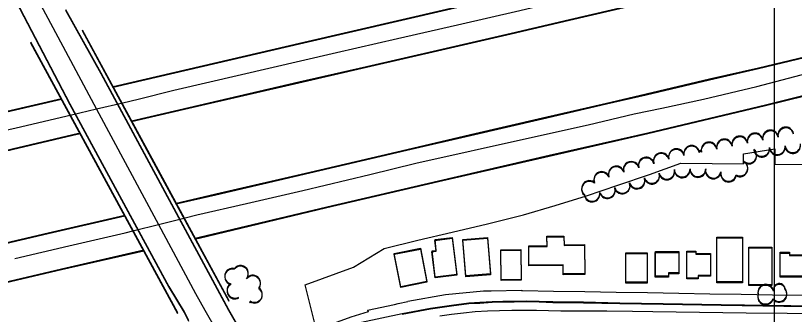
# Model space of a CAD drawing. Extents: x -25029 to 2274964, y -81170 to 687028.
# Drawn here: x 5981 to 6977, y -66702 to -66321 of the extents above; entities that cross this region are included whole.
import ezdxf

# ---------------------------------------------------------------- set-up
doc = ezdxf.new("R2010")
doc.units = 0
for name, color, linetype in [('81911BEA - RW_X_Fee_RW', 7, 'Continuous'), ('BLDG', 7, 'Continuous'), ('BRIDGE', 7, 'Continuous'), ('GE_X_CL_2000', 7, 'Continuous'), ('INTERSTATE', 7, 'Continuous'), ('ROAD', 7, 'Continuous'), ('TI_BORDER', 7, 'Continuous'), ('TREES', 7, 'Continuous')]:
    doc.layers.add(name, color=color, linetype=linetype)

msp = doc.modelspace()

# ---------------------------------------------------------------- linework, layer by layer
at = {"layer": '81911BEA - RW_X_Fee_RW'}
for p, q in [((6912.19, -66510.07), (6912.41, -66497.03)), ((6912.41, -66497.03), (6952.52, -66490.91)), ((6952.52, -66490.91), (6952.19, -66510.47)), ((6791.94, -66523.74), (6832.19, -66509.25)), ((6584.61, -66586.5), (6631.03, -66575.37)), ((6539.65, -66597.27), (6584.61, -66586.5)), ((6413.56, -66641.95), (6452.77, -66618.11)), ((6351.57, -66664.6), (6413.56, -66641.95)), ((6366.18, -66722.78), (6351.57, -66664.6)), ((6431.33, -66696.99), (6431.99, -66699.04))]:
    msp.add_line(p, q, dxfattribs=at)
for points in [[(6832.19, -66509.25), (6872.19, -66509.66), (6912.19, -66510.07)], [(6952.19, -66510.47), (6992.18, -66510.88), (7032.18, -66511.29)], [(6711.45, -66551.12), (6751.69, -66537.43), (6791.94, -66523.74)], [(6631.03, -66575.37), (6671.24, -66563.24), (6711.45, -66551.12)], [(6452.77, -66618.11), (6495.81, -66607.79), (6539.65, -66597.27)], [(6628.39, -66671.88), (6589.37, -66672.69), (6579.63, -66672.89), (6531.09, -66677.59), (6483.04, -66685.95)], [(6628.39, -66671.88), (6629.37, -66671.9), (6669.37, -66672.59), (6709.36, -66673.27), (6749.36, -66673.96), (6789.35, -66674.64), (6829.35, -66675.33), (6869.34, -66676.02), (6909.34, -66676.7), (6949.33, -66677.39), (6989.33, -66678.07), (7029.32, -66678.76), (7069.32, -66679.45), (7109.31, -66680.13)], [(6431.33, -66696.99), (6465.88, -66689.73), (6470.62, -66688.69), (6483.04, -66685.95)], [(6431.99, -66699.04), (6409.77, -66706.16), (6387.83, -66714.07), (6366.18, -66722.78)]]:
    msp.add_lwpolyline(points, dxfattribs=at)
at = {"layer": 'BLDG'}
for points in [[(6517.97, -66655.9), (6513.8, -66622.34), (6519.31, -66621.66), (6517.61, -66607.92), (6539.49, -66605.21), (6545.36, -66652.5)], [(6518, -66654.89), (6513.83, -66621.33), (6519.34, -66620.65), (6517.64, -66606.91), (6539.52, -66604.2), (6545.39, -66651.49)], [(6584.86, -66605.19), (6588.61, -66651.84), (6557.13, -66654.37), (6553.38, -66607.72)], [(6584.89, -66604.17), (6588.64, -66650.82), (6557.16, -66653.35), (6553.41, -66606.7)], [(6660.96, -66615.51), (6660.82, -66603.69), (6682.59, -66603.44), (6682.71, -66614.37), (6708.72, -66614.08), (6709.14, -66651.51), (6681.57, -66651.83), (6681.44, -66640.06), (6637.79, -66640.55), (6637.51, -66615.77)], [(6660.99, -66614.48), (6660.85, -66602.66), (6682.62, -66602.41), (6682.74, -66613.34), (6708.75, -66613.05), (6709.17, -66650.48), (6681.6, -66650.8), (6681.47, -66639.03), (6637.82, -66639.52), (6637.54, -66614.74)], [(6910.87, -66604.69), (6910.87, -66662.01), (6878.27, -66662.01), (6878.27, -66604.69)], [(6910.9, -66603.63), (6910.9, -66660.95), (6878.3, -66660.95), (6878.3, -66603.63)], [(6498.91, -66618.92), (6507.34, -66661.45), (6474.01, -66668.06), (6465.58, -66625.52)], [(6498.94, -66617.91), (6507.37, -66660.44), (6474.04, -66667.05), (6465.61, -66624.51)], [(6948.56, -66617.52), (6948.56, -66665.54), (6918.89, -66665.54), (6918.89, -66617.52)], [(6948.59, -66616.46), (6948.59, -66664.48), (6918.92, -66664.48), (6918.92, -66616.46)], [(6627.26, -66620.52), (6627.71, -66658.86), (6602.1, -66659.17), (6601.64, -66620.82)], [(6627.29, -66619.5), (6627.74, -66657.83), (6602.13, -66658.15), (6601.67, -66619.8)], [(6788.96, -66624.7), (6788.99, -66662.35), (6761.61, -66662.37), (6761.58, -66624.72)], [(6788.99, -66623.66), (6789.02, -66661.31), (6761.64, -66661.33), (6761.61, -66623.68)], [(6829.67, -66650.58), (6816.18, -66650.58), (6816.18, -66654.83), (6799.46, -66654.83), (6799.46, -66623.15), (6829.67, -66623.15)], [(6829.7, -66649.53), (6816.21, -66649.53), (6816.21, -66653.78), (6799.49, -66653.78), (6799.49, -66622.1), (6829.7, -66622.1)], [(6851.35, -66622.51), (6851.35, -66625.48), (6870, -66625.48), (6870, -66653.76), (6854.09, -66653.76), (6854.09, -66657.13), (6839.58, -66657.13), (6839.58, -66622.51)], [(6851.38, -66621.46), (6851.38, -66624.43), (6870.03, -66624.43), (6870.03, -66652.71), (6854.12, -66652.71), (6854.12, -66656.08), (6839.61, -66656.08), (6839.61, -66621.46)], [(6971.25, -66624), (6971.25, -66627.26), (6989.09, -66627.26), (6989.09, -66654.85), (6959.15, -66654.85), (6959.15, -66624)], [(6971.28, -66622.93), (6971.28, -66626.19), (6989.12, -66626.19), (6989.12, -66653.78), (6959.18, -66653.78), (6959.18, -66622.93)]]:
    msp.add_lwpolyline(points, close=True, dxfattribs=at)
at = {"layer": 'BRIDGE'}
for p, q in [((6188.85, -66700.62), (6000.63, -66354.61)), ((6188.81, -66701.59), (6000.63, -66355.56))]:
    msp.add_line(p, q, dxfattribs=at)
for points in [[(6066.37, -66338.72), (6163.32, -66517.56), (6253.96, -66684.65)], [(6066.38, -66339.68), (6163.3, -66518.53), (6253.92, -66685.63)]]:
    msp.add_lwpolyline(points, dxfattribs=at)
at = {"layer": 'GE_X_CL_2000'}
for points in [[(7001.88, -66225.47), (6977.09, -66231.93), (6952.26, -66238.18), (6927.36, -66244.2), (6902.42, -66250.01), (6877.42, -66255.6), (6811.08, -66270.76), (6779.11, -66278.43), (6774.7, -66279.44), (6773.85, -66279.64), (6707.42, -66294.86), (6626.1, -66314.23), (6546.45, -66332.9), (6469.64, -66350.32), (6391.78, -66367.95), (6183.57, -66416.28), (6138.08, -66427.9), (6118.53, -66432.44), (6084.83, -66440.27), (6052.7, -66447.73), (5981.87, -66464.24), (5922.17, -66477.64)], [(5975.27, -66236.05), (5994.93, -66272.73), (6019.61, -66318.43), (6041.59, -66359.8), (6084.83, -66440.27), (6163.96, -66587.5), (6211.39, -66675.76), (6223.1, -66696.89), (6254.69, -66751.9), (6264.02, -66767.23)], [(5980.09, -66630.87), (6049.06, -66614.99), (6121.24, -66598.09), (6132.93, -66595.2), (6163.96, -66587.5), (6198.12, -66579.03), (6213.02, -66575.34), (6276.53, -66560.92), (6348.58, -66543.91), (6434.18, -66523.66), (6493.07, -66509.17), (6638.35, -66476.7), (6713.36, -66460.19), (6772.42, -66446.3), (6807.61, -66438.73), (6860.91, -66427.33), (6929.47, -66411.16), (7018.55, -66387.69)], [(6523.7, -66704.39), (6538.8, -66702.21), (6553.94, -66700.27), (6569.1, -66698.58), (6584.72, -66697.82), (6600.35, -66697.29), (6615.99, -66696.98), (6631.63, -66696.89), (6647.27, -66697.03), (6662.9, -66697.39), (6678.53, -66697.98), (6698.15, -66697.92), (6717.78, -66697.94), (6737.39, -66698.05), (6770.25, -66698.41), (6796.17, -66698.84), (6915.47, -66700.34), (7020.36, -66701.42), (7153.23, -66705.6)]]:
    msp.add_lwpolyline(points, dxfattribs=at)
at = {"layer": 'INTERSTATE'}
for points in [[(7515.29, -66018.84), (7475.07, -66037.79), (7430.85, -66057.27), (7390.35, -66074.43), (7355.27, -66088.19), (7302.79, -66108.65), (7274.25, -66119.22), (7236.92, -66131.83), (7201.55, -66144.18), (7154.86, -66158.59), (7113.53, -66171.11), (7068, -66184.34), (7020.59, -66197.53), (6980.59, -66207.54), (6918.03, -66222.82), (6837.3, -66241.95), (6732.23, -66266.34), (6537.72, -66311.5), (6344.49, -66356.22), (6111.59, -66410.16), (6105.81, -66411.5)], [(7515.34, -66019.97), (7475.11, -66038.92), (7430.89, -66058.39), (7390.39, -66075.55), (7355.31, -66089.3), (7302.82, -66109.76), (7274.28, -66120.32), (7236.95, -66132.93), (7201.58, -66145.28), (7154.89, -66159.68), (7113.56, -66172.19), (7068.03, -66185.42), (7020.61, -66198.6), (6980.61, -66208.61), (6918.05, -66223.88), (6837.32, -66243), (6732.25, -66267.38), (6537.73, -66312.51), (6344.49, -66357.21), (6111.59, -66411.12), (6105.81, -66412.46)], [(6129.43, -66456.04), (6202.65, -66438.98), (6343.55, -66406.37), (6430.19, -66386.59), (6526.26, -66364.5), (6615.21, -66343.82), (6689.8, -66326.45), (6772.37, -66307.32), (6856.27, -66288.03), (6940.9, -66267.31), (7009.83, -66250.93), (7061.71, -66237.11), (7114.49, -66222.86), (7156.78, -66209.86), (7198.04, -66197.16), (7246.49, -66181.15), (7280.44, -66169.6), (7319.34, -66155.56), (7366, -66137.55), (7408.58, -66120.44), (7434.78, -66109.45), (7474.97, -66091.84), (7507.22, -66077.51), (7542.49, -66061.23)], [(6129.44, -66455.08), (6202.66, -66438.01), (6343.55, -66405.38), (6430.19, -66385.59), (6526.26, -66363.49), (6615.2, -66342.8), (6689.79, -66325.42), (6772.36, -66306.28), (6856.26, -66286.98), (6940.88, -66266.25), (7009.81, -66249.86), (7061.69, -66236.03), (7114.47, -66221.78), (7156.76, -66208.77), (7198.02, -66196.07), (7246.46, -66180.05), (7280.41, -66168.5), (7319.31, -66154.45), (7365.97, -66136.43), (7408.55, -66119.32), (7434.75, -66108.33), (7474.93, -66090.71), (7507.18, -66076.38), (7542.45, -66060.09)], [(7546.07, -66187.19), (7500.62, -66207.33), (7457.7, -66225.25), (7413.84, -66242.65), (7363.07, -66262.46), (7325.13, -66276.39), (7275.52, -66293.25), (7225.22, -66309.72), (7170.93, -66326.02), (7135.94, -66336.47), (7072.69, -66353.75), (7011.44, -66369.5), (6931.41, -66388.63), (6868.93, -66402.95), (6787.58, -66422.05), (6736.95, -66433.94), (6655.15, -66452.84), (6563.15, -66474.07), (6481.42, -66492.97), (6357.34, -66521.95), (6237.35, -66549.95), (6186.74, -66561.75)], [(7546.05, -66186.05), (7500.6, -66206.2), (7457.68, -66224.12), (7413.82, -66241.53), (7363.05, -66261.35), (7325.12, -66275.28), (7275.51, -66292.15), (7225.21, -66308.62), (7170.92, -66324.93), (7135.93, -66335.38), (7072.69, -66352.67), (7011.44, -66368.43), (6931.41, -66387.57), (6868.93, -66401.9), (6787.58, -66421.01), (6736.96, -66432.9), (6655.16, -66451.81), (6563.16, -66473.05), (6481.43, -66491.96), (6357.36, -66520.96), (6237.37, -66548.97), (6186.76, -66560.78)], [(6210.76, -66606.05), (6215.92, -66604.87), (6379.36, -66565.99), (6521.92, -66532.73), (6663.84, -66500.09), (6790, -66471.35), (6940.36, -66435.57), (7068.62, -66403.78), (7120.75, -66390.15), (7190.04, -66369.67), (7250.12, -66352.63), (7265.49, -66348.58), (7282, -66345.2), (7298.54, -66342.77), (7315.88, -66338.71), (7337.12, -66333.42), (7366.59, -66323.46), (7401.96, -66311.05), (7451.62, -66292.35), (7494.01, -66275.24), (7542.11, -66255.42)], [(6210.79, -66605.08), (6215.95, -66603.9), (6379.38, -66565), (6521.94, -66531.72), (6663.85, -66499.06), (6790.01, -66470.31), (6940.37, -66434.51), (7068.62, -66402.7), (7120.75, -66389.06), (7190.04, -66368.58), (7250.12, -66351.53), (7265.48, -66347.48), (7281.99, -66344.1), (7298.53, -66341.66), (7315.87, -66337.6), (7337.11, -66332.31), (7366.58, -66322.34), (7401.95, -66309.93), (7451.61, -66291.22), (7494, -66274.11), (7542.09, -66254.28)], [(6039.88, -66427.74), (5940.14, -66450.87), (5739.15, -66497.36)], [(6039.88, -66426.79), (5940.15, -66449.93), (5739.16, -66496.44)], [(5738.27, -66547.49), (5922.11, -66504.54), (6054.29, -66473.55), (6063.61, -66471.38)], [(5738.29, -66546.57), (5922.12, -66503.6), (6054.3, -66472.6), (6063.62, -66470.42)], [(6121.07, -66577.04), (6022.93, -66599.7), (5876.93, -66633.7), (5736.19, -66666.29)], [(6121.09, -66576.08), (6022.96, -66598.75), (5876.96, -66632.77), (5736.22, -66665.37)], [(5735.33, -66715.53), (5879.99, -66682.7), (6039.71, -66645.25), (6145.04, -66621.11)], [(5735.37, -66714.61), (5880.03, -66681.77), (6039.74, -66644.3), (6145.07, -66620.14)]]:
    msp.add_lwpolyline(points, dxfattribs=at)
at = {"layer": 'ROAD'}
for points in [[(5743.57, -66242.59), (5847.5, -66186.96), (5888.88, -66164.56), (5894.7, -66162.36), (5901.08, -66163.03), (5906.54, -66165.19), (5910.71, -66168.28), (5914.56, -66176.55), (5943.76, -66229.71), (5986.45, -66310.96), (6050.67, -66433.27), (6177.21, -66666.67), (6196.74, -66699.11), (6202.3, -66709.96)], [(5743.59, -66243.51), (5847.52, -66187.89), (5888.91, -66165.49), (5894.73, -66163.3), (5901.11, -66163.97), (5906.57, -66166.13), (5910.74, -66169.22), (5914.59, -66177.49), (5943.78, -66230.65), (5986.46, -66311.91), (6050.66, -66434.22), (6177.18, -66667.64), (6196.7, -66700.08), (6202.26, -66710.93)], [(6270.54, -66725.51), (6253.85, -66696.43), (6152.15, -66507.71), (6090.44, -66394.22), (6045.34, -66313.16)], [(6270.5, -66726.49), (6253.81, -66697.41), (6152.14, -66508.68), (6090.44, -66395.18), (6045.35, -66314.11)], [(7150.55, -66694.23), (6883.76, -66690.14), (6809.44, -66688.95), (6754.07, -66688.12), (6707.58, -66686.89), (6668.55, -66686.59), (6650.95, -66685.83), (6634.16, -66685.53), (6619.13, -66685.85), (6604.24, -66685.79), (6590.79, -66686.21), (6575.04, -66687.33), (6561.02, -66688.05), (6538.89, -66690.98), (6511.72, -66694.98), (6475.49, -66701.66), (6423.61, -66712.9)], [(7150.51, -66695.32), (6883.72, -66691.2), (6809.4, -66690), (6754.03, -66689.16), (6707.54, -66687.92), (6668.51, -66687.62), (6650.91, -66686.86), (6634.12, -66686.56), (6619.09, -66686.87), (6604.2, -66686.81), (6590.75, -66687.23), (6575, -66688.35), (6560.98, -66689.07), (6538.85, -66691.99), (6511.68, -66695.99), (6475.45, -66702.67)]]:
    msp.add_lwpolyline(points, dxfattribs=at)
at = {"layer": 'TI_BORDER'}
msp.add_lwpolyline([(-48.36, -64448.36), (6951.64, -64448.36), (6951.64, -69048.36), (-48.36, -69048.36)], close=True, dxfattribs=at)
at = {"layer": 'TREES'}
for centre, radius, start, end in [((6946.71, -66477.89), 10, 11.04604, 191.04604), ((6946.73, -66476.82), 10, 11.05304, 191.05304), ((6966.34, -66474.06), 10, 11.04604, 191.04604), ((6966.36, -66472.99), 10, 11.05304, 191.05304), ((6887.82, -66489.39), 10, 11.04604, 191.04604), ((6887.84, -66488.33), 10, 11.05304, 191.05304), ((6907.45, -66485.56), 10, 11.04604, 191.04604), ((6907.47, -66484.49), 10, 11.05304, 191.05304), ((6927.08, -66481.72), 10, 11.04604, 191.04604), ((6927.1, -66480.66), 10, 11.05304, 191.05304), ((6845.93, -66497.59), 10, 11.17467, 191.17467), ((6845.94, -66496.53), 10, 11.18167, 191.18167), ((6868.19, -66493.22), 10, 11.04604, 191.04604), ((6868.21, -66492.16), 10, 11.05304, 191.05304), ((6935.6, -66490.41), 10, 186.77349, 6.77349), ((6955.44, -66489.12), 10, 186.76649, 6.76649), ((6955.46, -66488.05), 10, 186.77349, 6.77349), ((6975.3, -66486.77), 10, 186.76649, 6.76649), ((6975.32, -66485.69), 10, 186.77349, 6.77349), ((6807.05, -66506.88), 10, 17.13679, 197.13679), ((6807.07, -66505.83), 10, 17.14379, 197.14379), ((6826.36, -66501.73), 10, 12.71849, 192.71849), ((6826.38, -66500.68), 10, 12.72549, 192.72549), ((6857.06, -66495.39), 1.35, 11.04604, 191.04604), ((6857.08, -66494.34), 1.35, 11.05304, 191.05304), ((6919.04, -66500.16), 10, 228.60821, 48.60821), ((6919.06, -66499.09), 10, 228.61521, 48.61521), ((6935.58, -66491.48), 10, 186.76649, 6.76649), ((6768.63, -66517.99), 10, 15.60219, 195.60219), ((6768.65, -66516.94), 10, 15.60919, 195.60919), ((6787.88, -66512.56), 10, 15.88466, 195.88466), ((6787.89, -66511.51), 10, 15.89166, 195.89166), ((6907.73, -66516.49), 10, 241.97057, 61.97057), ((6907.75, -66515.42), 10, 241.97757, 61.97757), ((6749.53, -66523.9), 10, 18.78409, 198.78409), ((6749.55, -66522.85), 10, 18.79109, 198.79109), ((6814.15, -66520.62), 10, 193.71547, 13.71547), ((6814.17, -66519.57), 10, 193.72247, 13.72247), ((6833.85, -66517.87), 10, 182.18077, 2.18077), ((6833.87, -66516.81), 10, 182.18777, 2.18777), ((6853.85, -66517.38), 10, 180.61629, 0.61629), ((6853.87, -66516.32), 10, 180.62329, 0.62329), ((6873.64, -66519.27), 10, 168.46756, 348.46756), ((6873.66, -66518.21), 10, 168.47456, 348.47456), ((6730.83, -66530.97), 10, 22.65913, 202.65913), ((6730.85, -66529.93), 10, 22.66613, 202.66613), ((6776.13, -66532.23), 10, 198.07851, 18.07851), ((6776.15, -66531.18), 10, 198.08551, 18.08551), ((6795.03, -66526.06), 9.89, 198.07851, 18.07851), ((6795.05, -66525.01), 9.89, 198.08551, 18.08551), ((6893.23, -66523.29), 10, 168.33186, 348.33186), ((6893.26, -66522.23), 10, 168.33886, 348.33886), ((6715.14, -66542.46), 10, 49.77025, 229.77025), ((6715.17, -66541.42), 10, 49.77725, 229.77725), ((6757.11, -66538.42), 10, 197.96597, 17.96597), ((6757.13, -66537.37), 10, 197.97297, 17.97297), ((6718.6, -66548.79), 10, 187.47295, 7.47295), ((6718.62, -66547.75), 10, 187.47995, 7.47995), ((6738.06, -66544.5), 10, 197.42857, 17.42857), ((6738.08, -66543.45), 10, 197.43557, 17.43557), ((6258.65, -66654.46), 10, 76.76217, 256.76217), ((6258.69, -66653.47), 10, 76.76917, 256.76917), ((6268.83, -66650.87), 10, 322.10384, 142.10384), ((6268.87, -66649.88), 10, 322.11084, 142.11084), ((6284.49, -66663.31), 10, 320.93329, 140.93329), ((6284.52, -66662.32), 10, 320.94029, 140.94029), ((6261.57, -66672.73), 10, 121.36476, 301.36476), ((6261.6, -66671.75), 10, 121.37176, 301.37176), ((6286.76, -66676.96), 10, 236.42939, 56.42939), ((6940.7, -66675.09), 10, 12.75035, 192.75035), ((6940.74, -66674.03), 10, 12.75735, 192.75735), ((6958, -66671.77), 7.63, 8.39463, 188.39463), ((6958.04, -66670.7), 7.63, 8.40163, 188.40163), ((6286.72, -66677.94), 10, 236.42239, 56.42239), ((6940.49, -66680.29), 10, 162.61904, 342.61904), ((6940.53, -66679.22), 10, 162.62604, 342.62604), ((6957.79, -66676.97), 10, 219.1115, 39.1115), ((6957.83, -66675.9), 10, 219.1185, 39.1185), ((6280.78, -66686.83), 0.69, 233.41061, 53.41061), ((6280.82, -66685.84), 0.69, 233.41761, 53.41761)]:
    msp.add_arc(centre, radius, start, end, dxfattribs=at)

doc.saveas('drawing.dxf')
